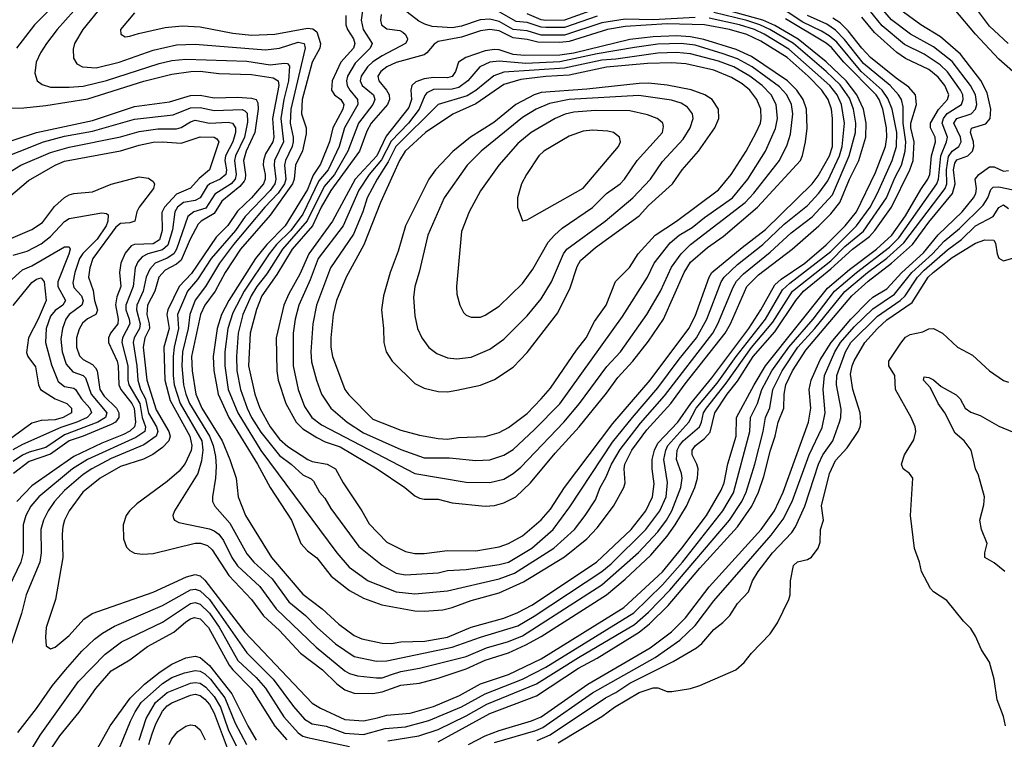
# Model space of a CAD drawing. Header units: inches. Extents: x 1305375 to 1407406, y 744550 to 841633.
# Tile 390 of 509: x 1373718 to 1377933, y 812992 to 816072. Entities that reach past the tile are written whole.
import ezdxf

# ---------------------------------------------------------------- set-up
doc = ezdxf.new("R2010")
doc.units = ezdxf.units.IN
doc.header["$MEASUREMENT"] = 0
doc.layers.add('B3871', color=7, linetype='Continuous')

msp = doc.modelspace()

# ---------------------------------------------------------------- linework, layer by layer
at = {"layer": 'B3871', "color": 5}
for points, elevation in [([(1374070, 816129.9), (1373989, 816030), (1373953.4, 815970), (1373946.5, 815946.5), (1373948, 815908), (1373963.1, 815883.1), (1373986.4, 815870), (1374046, 815866), (1374143.9, 815890), (1374290, 815942.4), (1374390, 815964.2), (1374470, 815968), (1374770, 815943.3), (1374830, 815950.7), (1374910, 815976), (1374935.3, 815970), (1374940.8, 815950), (1374879.2, 815690), (1374876.2, 815630), (1374889.4, 815570), (1374889, 815550), (1374884.4, 815530), (1374855.5, 815470), (1374851.2, 815450), (1374856.9, 815390), (1374851.9, 815370), (1374824.2, 815330), (1374767.1, 815270), (1374633.2, 815110), (1374572.9, 815030), (1374514.2, 814930), (1374468.8, 814871.2), (1374445.8, 814810), (1374438.8, 814750), (1374415.6, 814650), (1374412.8, 814590), (1374419.5, 814510), (1374429.2, 814470), (1374445.7, 814430), (1374530.5, 814290), (1374546.7, 814250), (1374556.7, 814203.3), (1374559.5, 814160.5), (1374556.9, 814110), (1374542.8, 814030), (1374543.9, 814010), (1374554, 813990), (1374617.7, 813917.7), (1374690, 813785.5), (1374720.9, 813750), (1374798.6, 813678.6), (1374870, 813580.8), (1374941.4, 813521.4), (1374991.2, 813470), (1375070, 813401), (1375150, 813346.7), (1375245.9, 813325.9), (1375290, 813328), (1375570, 813385.8), (1375690.2, 813429.8), (1375850, 813477.9), (1375920.8, 813519.2), (1376210, 813710.6), (1376250, 813743.5), (1376397.7, 813890), (1376457.8, 813970), (1376484.7, 814030), (1376491.1, 814091.1), (1376475.6, 814190), (1376483.5, 814230), (1376492.7, 814250), (1376582.2, 814350), (1376614.3, 814410), (1376703.5, 814516.4), (1376784.7, 814630), (1376911, 814790), (1376983.9, 814916.1), (1377014.9, 814945.1), (1377190, 815079.8), (1377300.3, 815190), (1377358, 815270), (1377390.2, 815330), (1377452.1, 815470), (1377470.7, 815529.3), (1377472.9, 815590), (1377453.1, 815690), (1377434.9, 815734.9), (1377410, 815770), (1377319.5, 815850), (1377215.4, 815975.4), (1377183.1, 816003.1), (1377150, 816023.9), (1377070, 816061.7), (1376930, 816153.8)], 1460), ([(1375294.1, 812985.9), (1375426.9, 813006.9), (1375510, 813033.6), (1375630, 813092.3), (1375718.1, 813141.9), (1375930, 813229.3), (1376110, 813342.4), (1376350, 813483.9), (1376410, 813535.9), (1376500.6, 813630), (1376756.3, 813930), (1376809.4, 814010), (1376827.3, 814050), (1376865.5, 814170), (1376900.4, 814310), (1376910.7, 814369.3), (1376929.7, 814410.3), (1376942.1, 814490), (1376982, 814570), (1377048.6, 814670), (1377121.6, 814750), (1377250.7, 814909.3), (1377347.4, 814990), (1377430, 815051), (1377503.3, 815116.7), (1377680.3, 815350), (1377686.3, 815370), (1377684.8, 815430), (1377693.7, 815486.3), (1377710, 815509), (1377737.8, 815530), (1377747.7, 815550), (1377745, 815570), (1377717.4, 815630), (1377729.2, 815650), (1377790.4, 815669.6), (1377810, 815689.5), (1377815.3, 815710), (1377809.7, 815750), (1377787.9, 815790), (1377710, 815892.8), (1377630, 815956), (1377530.6, 816010.6), (1377450, 816072.2), (1377376.6, 816156.6)], 1340), ([(1373870, 816138.9), (1373781.5, 816050), (1373704.2, 815950)], 1420), ([(1373710, 813021.6), (1373790, 813124.6), (1373858.1, 813221.9), (1373914, 813290), (1373984.3, 813370), (1374038.6, 813421.4), (1374073, 813447), (1374124.3, 813475.7), (1374330, 813565.4), (1374450, 813631.3), (1374470, 813635), (1374490, 813627.8), (1374530.8, 813590.8), (1374690, 813362.4), (1374802.9, 813250), (1374890, 813133), (1374937.9, 813077.9), (1374970, 813058.8), (1375030, 813048.1), (1375110, 813018.5), (1375190, 813013), (1375281.9, 813038.1), (1375370, 813045.5), (1375470, 813072.3), (1375610, 813131.1), (1375710, 813186.1), (1375870.3, 813249.7), (1375970, 813301.1), (1376346.4, 813533.6), (1376470, 813653.1), (1376555.3, 813750), (1376728.5, 813970), (1376772.9, 814047.1), (1376843.6, 814310), (1376845.9, 814370), (1376875.7, 814430), (1376894.8, 814490), (1376938.3, 814570), (1377010.5, 814670), (1377114.2, 814790), (1377205.7, 814910), (1377300.5, 814990), (1377441.5, 815098.5), (1377481.6, 815138.4), (1377644.6, 815370), (1377650.7, 815390), (1377661.3, 815490), (1377685.5, 815550), (1377689.1, 815570), (1377666.6, 815630), (1377672.1, 815650), (1377688.8, 815671.2), (1377749.2, 815710), (1377757.1, 815730), (1377754.6, 815750), (1377745.2, 815770), (1377690, 815848.5), (1377658.6, 815878.6), (1377590, 815925), (1377506, 815966), (1377410, 816046.4), (1377354, 816114)], 1360), ([(1373950, 816109.9), (1373877.9, 816030), (1373832.5, 815970), (1373807.3, 815930), (1373788.9, 815890), (1373782.9, 815842.9), (1373793.4, 815810), (1373814.3, 815794.3), (1373850, 815783.9), (1373930, 815782.9), (1373990, 815787.6), (1374090, 815811.5), (1374315.1, 815884.9), (1374370, 815897.4), (1374430, 815903.9), (1374690, 815894.5), (1374790, 815878.5), (1374850, 815886.9), (1374865.2, 815885.2), (1374873, 815873), (1374868.6, 815810), (1374849.3, 815730), (1374836.4, 815650), (1374846.8, 815550), (1374808.9, 815470), (1374806.9, 815450), (1374815.1, 815390), (1374810, 815370), (1374790, 815341.9), (1374683, 815230), (1374641.4, 815170), (1374537.7, 815050), (1374479.5, 814960.5), (1374437.1, 814910), (1374393.6, 814810), (1374397.5, 814750), (1374379.4, 814670), (1374375.2, 814630), (1374374.8, 814550), (1374379.3, 814510), (1374405.1, 814430), (1374497.7, 814270), (1374502.8, 814230), (1374496, 814184), (1374480.7, 814130), (1374380.7, 813970), (1374373.8, 813950), (1374377.1, 813937.1), (1374380.3, 813930), (1374399.8, 813919.8), (1374530, 813892.9), (1374550, 813885.1), (1374570, 813870.1), (1374590, 813842.8), (1374626.3, 813770), (1374650, 813734), (1374745.6, 813645.5), (1374816.2, 813550), (1374986.7, 813386.7), (1375110, 813285.2), (1375130, 813273.6), (1375163.8, 813263.8), (1375245.2, 813254.8), (1375270, 813255.9), (1375310, 813269.5), (1375350, 813282.8), (1375430, 813297.3), (1375630, 813346.9), (1375716.8, 813383.2), (1375810, 813410.1), (1375870, 813435.1), (1376210, 813653.7), (1376367.6, 813792.4), (1376450, 813880.6), (1376487.2, 813930), (1376510.2, 813970), (1376548.5, 814070), (1376553.3, 814110), (1376551, 814130), (1376529.9, 814190), (1376532.9, 814230), (1376542.4, 814250), (1376558.5, 814270), (1376627.7, 814330), (1376637.2, 814350), (1376645.2, 814390), (1376657.6, 814410), (1376742.8, 814517.2), (1376850, 814669.6), (1376942, 814778), (1377026.3, 814910), (1377190, 815040.7), (1377250, 815100.8), (1377330, 815167.6), (1377429, 815310), (1377464.1, 815395.9), (1377492, 815450), (1377508.4, 815510), (1377511.4, 815550), (1377499.8, 815630), (1377499.7, 815699.7), (1377492, 815730), (1377480.3, 815750), (1377444.1, 815790), (1377330, 815884.6), (1377248.2, 815988.2), (1377210, 816026.9), (1377172.5, 816052.5), (1377090, 816090)], 1440), ([(1375114.8, 816090), (1375114.5, 816050), (1375121, 816030), (1375147, 815990), (1375153.3, 815970), (1375146.7, 815950), (1375093.4, 815890), (1375056.3, 815810), (1375052.8, 815770), (1375065.8, 815750), (1375092.7, 815730), (1375105.2, 815710), (1375102, 815690), (1375058.3, 815610), (1375044.7, 815550), (1375006, 815454), (1374973.8, 815406.2), (1374950, 815345), (1374853.9, 815190), (1374776.1, 815110), (1374727.7, 815050), (1374613, 814870), (1374582.4, 814810), (1374563.2, 814750), (1374546.5, 814630), (1374549.8, 814570.2), (1374567.4, 814470), (1374613.7, 814370), (1374736.7, 814170), (1374789.8, 814069.8), (1374882.2, 813930), (1374922, 813830), (1374950, 813798.9), (1374990, 813768.9), (1375052.1, 813690), (1375130, 813629.4), (1375190, 813596.8), (1375268, 813568), (1375410, 813541.9), (1375450, 813540.5), (1375530, 813547), (1375570, 813556.2), (1375650, 813586.4), (1375770, 813619.3), (1375874.2, 813665.8), (1376050, 813772.7), (1376145.5, 813850), (1376190, 813897.6), (1376259.9, 813990), (1376304.5, 814070), (1376310.3, 814090), (1376305.4, 814150), (1376308.7, 814170), (1376338.7, 814230), (1376402.8, 814317.2), (1376505.1, 814430), (1376566.1, 814513.9), (1376738.1, 814730), (1376760.7, 814770), (1376831.2, 814930), (1376880.3, 814979.7), (1377024.6, 815090), (1377138.7, 815190), (1377190, 815242), (1377228.2, 815290), (1377270, 815389.6), (1377309.9, 815470), (1377339.8, 815570), (1377341.2, 815630), (1377329.5, 815690), (1377302, 815750), (1377255.5, 815810), (1377170, 815891.3), (1377050, 815988.7), (1376950, 816047), (1376898.7, 816070), (1376750, 816111.4)], 1520), ([(1375185.4, 816110), (1375179.5, 816070), (1375188.9, 816030), (1375226.9, 815970), (1375218.8, 815950), (1375154, 815886), (1375121.7, 815830), (1375117.3, 815810), (1375119.7, 815790), (1375130.7, 815770), (1375164.1, 815730), (1375165.8, 815710), (1375108.8, 815610), (1375085.6, 815530), (1375038.3, 815430), (1374998.1, 815381.9), (1374930, 815240.6), (1374878.4, 815170), (1374817.7, 815110), (1374786.1, 815070), (1374678.8, 814910), (1374630, 814817.5), (1374608.6, 814750), (1374596.3, 814650), (1374595.6, 814590), (1374610.6, 814490), (1374651.3, 814390), (1374750, 814228.9), (1375076.4, 813790), (1375128.4, 813728.4), (1375210.4, 813670.4), (1375330, 813623.1), (1375410, 813615.2), (1375550, 813627.7), (1375770, 813678.9), (1375836.8, 813703.2), (1376004, 813810), (1376092.6, 813890), (1376139, 813950), (1376182.7, 814017.3), (1376202.4, 814070), (1376227.6, 814112.4), (1376251.3, 814170), (1376288.1, 814231.9), (1376375.4, 814344.6), (1376477.7, 814462.3), (1376684.9, 814730), (1376707.1, 814770), (1376771.9, 814928.1), (1376786.7, 814953.3), (1376815.8, 814984.2), (1376930, 815076.9), (1377020.5, 815159.5), (1377110, 815228.8), (1377196.9, 815323.1), (1377268.9, 815490), (1377295.1, 815590), (1377297.4, 815630), (1377286.8, 815690), (1377270, 815736.5), (1377230, 815792.8), (1377170, 815850.8), (1377030, 815969.8), (1376929.4, 816030), (1376886.4, 816050), (1376830, 816068.5), (1376690, 816103.4)], 1540), ([(1376610, 816081.7), (1376430, 816071.6), (1376310, 816074.9), (1376210, 816059.5), (1376050, 816006.1), (1375950, 816005.9), (1375890, 816024.3), (1375830, 816030.5), (1375770, 816065), (1375730, 816074), (1375688.9, 816071.1), (1375610, 816045.1), (1375570, 816037), (1375483.7, 816043.7), (1375452.6, 816052.6), (1375426.6, 816066.6), (1375358.8, 816118.8)], 1560), ([(1375510, 812980.9), (1375730, 813102.9), (1375930, 813178.6), (1376110, 813296.7), (1376190, 813339.9), (1376370, 813450.3), (1376413.9, 813486.1), (1376494.6, 813565.4), (1376630, 813725), (1376790, 813901.5), (1376851.6, 813990), (1376880.6, 814050), (1376903.2, 814116.8), (1376931.9, 814230), (1376952, 814290), (1376964.6, 814350), (1376989.1, 814410), (1376989.9, 814470), (1376997.8, 814510), (1377026.4, 814570), (1377082.8, 814657.2), (1377280.4, 814890), (1377350, 814953.4), (1377450, 815029.5), (1377540, 815110), (1377610, 815205.9), (1377711.1, 815328.9), (1377722.8, 815370), (1377714.6, 815430), (1377721.3, 815458.7), (1377730, 815471.8), (1377777.3, 815490), (1377797.1, 815510), (1377802.4, 815530), (1377801.1, 815550), (1377788.7, 815590), (1377791.7, 815608.3), (1377853.2, 815626.8), (1377871.9, 815650), (1377875.2, 815690), (1377859.8, 815759.8), (1377832, 815812), (1377745, 815925), (1377659.5, 815999.5), (1377575.4, 816050), (1377470, 816127.5)], 1320), ([(1376190, 816087.5), (1376050, 816038.4), (1375970, 816038.4), (1375950, 816040.3), (1375890, 816060.2), (1375844, 816064), (1375770, 816106.2)], 1540), ([(1376161.2, 816110), (1376050, 816069.7), (1375970, 816068.3), (1375950, 816071.1), (1375890, 816097.1)], 1520), ([(1377969.9, 815850), (1377910, 815903.2), (1377809.9, 816010), (1377718.3, 816118.3)], 1280), ([(1377949.9, 815970), (1377870, 816045.2), (1377804.8, 816130)], 1260), ([(1373610, 815530.3), (1373790, 815589.8), (1374030, 815641.4), (1374210, 815700.6), (1374359.2, 815720.8), (1374450, 815748), (1374490, 815749), (1374550, 815737.9), (1374650, 815740.3), (1374710, 815736.8), (1374730, 815731.4), (1374736.9, 815716.9), (1374738.7, 815690), (1374724.6, 815590), (1374688.1, 815510), (1374676.3, 815470), (1374684.3, 815410), (1374683.8, 815390), (1374679, 815381), (1374661, 815359), (1374583.8, 815296.2), (1374550, 815243), (1374494.7, 815210), (1374482.5, 815197.5), (1374447.5, 815132.5), (1374410, 815042.4), (1374390, 815025.5), (1374340.3, 814999.7), (1374314.5, 814970), (1374297, 814910), (1374265.4, 814850), (1374262.2, 814810), (1374273.1, 814770), (1374273.3, 814750), (1374254, 814710), (1374246.7, 814670), (1374263.1, 814530), (1374303, 814403), (1374356.7, 814310), (1374361.7, 814290), (1374357.3, 814270), (1374330, 814240.9), (1374288.7, 814211.3), (1374248.1, 814191.9), (1374150, 814159.9), (1374062.4, 814110), (1373987.8, 814050), (1373930, 813970.6), (1373910.6, 813930), (1373903.4, 813903.4), (1373900.4, 813870), (1373903.4, 813770), (1373870.8, 813590), (1373832.2, 813470), (1373828.3, 813430), (1373831.8, 813391.8), (1373850, 813378.7), (1373870, 813386), (1373930, 813436.8), (1373993.4, 813506.6), (1374029.1, 813530.9), (1374290, 813621.6), (1374432.6, 813687.4), (1374470, 813698.2), (1374490, 813692), (1374510, 813673.7), (1374681.3, 813450), (1374970, 813146.8), (1375005.3, 813125.3), (1375110, 813076.9), (1375190, 813071.6), (1375250, 813084.5), (1375290, 813094.9), (1375390, 813104.3), (1375490, 813132.9), (1375600.6, 813179.4), (1375690.3, 813229.7), (1375810, 813270), (1375950, 813336.5), (1376304.1, 813555.9), (1376470, 813709.5), (1376552.9, 813810), (1376657.6, 813950), (1376721.1, 814058.9), (1376733.5, 814090), (1376749.4, 814170.6), (1376784.3, 814290), (1376786.9, 814370), (1376861.7, 814510), (1376910, 814590.1), (1377176.6, 814923.4), (1377270, 815002.8), (1377385.2, 815090), (1377451, 815150), (1377510, 815232.9), (1377575, 815345), (1377606.1, 815390), (1377613.5, 815410), (1377621, 815490), (1377638.6, 815550), (1377637.4, 815570), (1377617.3, 815610), (1377616.6, 815630), (1377651.4, 815688.6), (1377689.6, 815730), (1377694.9, 815750), (1377678.7, 815790), (1377650, 815826.5), (1377610, 815859.4), (1377510, 815906.9), (1377472.2, 815932.2), (1377377.8, 816017.8), (1377322.7, 816082.7)], 1380), ([(1373674.3, 815694.3), (1373735.4, 815695.4), (1373830, 815704.9), (1374010, 815733.8), (1374250, 815809.8), (1374370, 815839.6), (1374450.1, 815850.1), (1374490, 815851.4), (1374570, 815841.5), (1374710, 815837.5), (1374803.1, 815823.1), (1374824.2, 815810), (1374826.9, 815790), (1374799.9, 815650), (1374806.3, 815570), (1374801.7, 815550), (1374770, 815498.8), (1374761.7, 815470), (1374761, 815450), (1374768.7, 815410), (1374768.4, 815390), (1374761.3, 815370), (1374710, 815310.2), (1374650, 815252.1), (1374609.3, 815190.7), (1374559, 815141), (1374454.2, 814985.8), (1374401.3, 814930), (1374351.6, 814830), (1374347.8, 814810), (1374358.1, 814750), (1374335.8, 814670), (1374339.2, 814530), (1374362.4, 814442.4), (1374446.5, 814290), (1374455.7, 814250), (1374451.5, 814228.5), (1374427.2, 814172.8), (1374400.5, 814139.5), (1374350, 814096.1), (1374219.3, 814000.7), (1374187.7, 813970), (1374174, 813950), (1374160.9, 813910), (1374163, 813850), (1374175.1, 813815.1), (1374190, 813799.7), (1374210, 813789.5), (1374244.4, 813784.4), (1374290, 813787.7), (1374470, 813831), (1374492.1, 813832.1), (1374522.2, 813822.2), (1374542.6, 813802.6), (1374613.5, 813693.5), (1374710, 813591), (1374761.3, 813521.3), (1374830, 813458.2), (1374920.5, 813360.5), (1375014.9, 813290), (1375075.7, 813230), (1375110, 813203.3), (1375150, 813189), (1375230, 813188.2), (1375270, 813195.5), (1375350, 813224.1), (1375430, 813232.6), (1375510, 813253.1), (1375630, 813293.1), (1375710, 813330.5), (1375810, 813362), (1375884, 813396), (1375950, 813432.1), (1376229.3, 813610.7), (1376310, 813678.1), (1376419.4, 813780.6), (1376490, 813861.9), (1376524.2, 813910), (1376571.7, 813990), (1376607.9, 814070), (1376619.9, 814110), (1376622, 814150), (1376617, 814170), (1376596.7, 814210), (1376597, 814230), (1376610.9, 814250), (1376650, 814279.3), (1376673.2, 814306.8), (1376694.1, 814390), (1376747.1, 814470), (1376790, 814524.8), (1376857.1, 814630), (1376950, 814736.5), (1377040, 814870), (1377072.6, 814910), (1377190, 815005.4), (1377282.5, 815090), (1377355.3, 815144.7), (1377378.6, 815170), (1377450, 815270.1), (1377528.3, 815430), (1377542.1, 815470), (1377546.9, 815550), (1377532.3, 815610), (1377532.4, 815630), (1377556.5, 815710), (1377553.3, 815750), (1377523.7, 815783.7), (1377470, 815821.4), (1377360.7, 815910), (1377323.1, 815950), (1377264.9, 816024.9), (1377230, 816058.4), (1377198.9, 816078.9)], 1420), ([(1374210, 816101.7), (1374150.4, 816030), (1374150.6, 816010), (1374170, 815999.5), (1374190, 816001.3), (1374226.4, 816013.6), (1374340.7, 816039.3), (1374414.2, 816045.8), (1374490, 816042.3), (1374630, 816014.1), (1374710, 816006.4), (1374810, 816010.7), (1374950, 816035.9), (1374972.6, 816032.6), (1374990, 816019.8), (1375006, 815970), (1375003.4, 815950), (1374969.6, 815890), (1374927.8, 815730), (1374923.9, 815670), (1374944.7, 815610), (1374944, 815584), (1374928.4, 815511.6), (1374898.4, 815450), (1374892.8, 815390), (1374886.4, 815370), (1374790, 815235.2), (1374663.8, 815090), (1374597.9, 814990), (1374554.5, 814910), (1374510.6, 814850), (1374492.8, 814810), (1374454.3, 814630), (1374456, 814570), (1374471.6, 814470), (1374497.9, 814410), (1374584.8, 814270), (1374617.7, 814190), (1374645.1, 814110), (1374652.8, 814030), (1374684.4, 813950), (1374795.4, 813770), (1374930, 813613.7), (1375013.4, 813550), (1375084.9, 813484.9), (1375150, 813436.8), (1375182.3, 813422.3), (1375270, 813403), (1375310, 813402), (1375350, 813409), (1375452.7, 813412.7), (1375550, 813430), (1375650, 813472.3), (1375790, 813510.9), (1375850, 813534.6), (1375910, 813566.7), (1376186.8, 813750), (1376334.9, 813890), (1376398.6, 813970), (1376426.7, 814030), (1376433.7, 814086.3), (1376425.1, 814150), (1376426, 814190), (1376434.9, 814230), (1376450, 814259.7), (1376535, 814350), (1376590.7, 814430), (1376680.8, 814539.2), (1376839, 814750), (1376890.9, 814830), (1376950, 814937.4), (1376977.7, 814962.3), (1377078.7, 815030), (1377170, 815108.3), (1377251.6, 815190), (1377299.7, 815250), (1377381.9, 815418.1), (1377424.7, 815530), (1377430, 815570), (1377429.1, 815610), (1377413.4, 815690), (1377397.8, 815730), (1377383.6, 815750), (1377246, 815890), (1377192.9, 815952.9), (1377170, 815972.5), (1376995.9, 816075.9)], 1480), ([(1375265.4, 816094.6), (1375262.6, 816070), (1375267.5, 816050), (1375290, 816033.8), (1375345.6, 816025.6), (1375358.9, 816018.9), (1375370, 816008.7), (1375378.6, 815990), (1375376.4, 815983.6), (1375370.1, 815969.9), (1375270, 815918.1), (1375230, 815891.6), (1375207.1, 815870), (1375179.9, 815830), (1375176.1, 815810), (1375183.8, 815790), (1375232, 815750), (1375238.6, 815730), (1375229.7, 815710), (1375168.5, 815630), (1375123.3, 815510), (1375065.8, 815410), (1375021.4, 815358.6), (1374949.3, 815210.7), (1374842.8, 815090), (1374775.6, 814984.4), (1374733.1, 814930), (1374708.8, 814890), (1374673.8, 814810), (1374653.3, 814730), (1374645.7, 814630), (1374647.3, 814570), (1374663.2, 814490), (1374692.1, 814410), (1374710.6, 814370), (1374750, 814307.3), (1374830, 814206.2), (1374879.8, 814170), (1374930, 814124.4), (1374966.5, 814106.5), (1374976.4, 814096.4), (1375001.5, 814050), (1375024.1, 814024.1), (1375050, 813980.6), (1375170, 813817.9), (1375270, 813738.1), (1375330, 813703.4), (1375370, 813696.5), (1375510, 813705.3), (1375550, 813715), (1375630, 813718.8), (1375770, 813739.7), (1375810, 813749.8), (1375910.9, 813810), (1376001.2, 813890), (1376073.5, 813986.5), (1376256.1, 814263.9), (1376340.7, 814370), (1376450, 814495.9), (1376541, 814619), (1376615.7, 814710), (1376659.2, 814790), (1376721.3, 814950), (1376733.7, 814970), (1376790, 815024.7), (1376899.8, 815110), (1376990, 815196.9), (1377090, 815277.4), (1377139, 815330), (1377177.5, 815382.5), (1377227.1, 815490), (1377238.5, 815530), (1377248.7, 815630), (1377235.7, 815710), (1377216.9, 815750), (1377185.9, 815790), (1377010, 815946.4), (1376905.4, 816010), (1376863.5, 816030), (1376799, 816050), (1376670, 816078.3)], 1560), ([(1373610, 815466.4), (1373820.3, 815550), (1373910, 815573.1), (1374030, 815595.7), (1374210, 815646.1), (1374374.8, 815665.2), (1374450, 815695.3), (1374490, 815697), (1374550, 815683.6), (1374670, 815688.3), (1374682.6, 815682.6), (1374691.7, 815671.7), (1374693.2, 815633.2), (1374679.8, 815570), (1374641.6, 815490), (1374637.8, 815470), (1374644.9, 815410), (1374640.5, 815390), (1374623.4, 815370), (1374554.2, 815325.8), (1374514.4, 815265.6), (1374464.1, 815250), (1374438.5, 815230), (1374390, 815090), (1374377.7, 815070), (1374350, 815051.8), (1374297.4, 815030), (1374274.9, 815005.1), (1374259.8, 814970), (1374246.3, 814910), (1374219.2, 814850), (1374218, 814830), (1374234.1, 814770), (1374230.5, 814750), (1374208.1, 814710), (1374204.2, 814690), (1374219.8, 814590), (1374223.4, 814530), (1374235.4, 814490), (1374256.6, 814450), (1374270, 814387.4), (1374303.5, 814330), (1374308.8, 814310), (1374302.2, 814290), (1374250, 814252.7), (1374110, 814194), (1374026.3, 814150), (1373990, 814125.5), (1373910, 814057), (1373866.7, 814010), (1373839.6, 813970), (1373820.3, 813930), (1373809.2, 813890), (1373809.7, 813789.7), (1373804.8, 813750), (1373745.7, 813610), (1373726.1, 813530), (1373659.1, 813330)], 1360), ([(1373591.4, 815370), (1373723.4, 815450), (1373850, 815503.7), (1373930, 815526.9), (1374150, 815571), (1374230, 815593.9), (1374310, 815604.7), (1374390, 815604.9), (1374410, 815610.4), (1374450, 815635.1), (1374470, 815641.8), (1374530, 815629.2), (1374610, 815633), (1374629.4, 815629.4), (1374641.3, 815610), (1374642.1, 815590), (1374630.1, 815550.1), (1374599.3, 815490), (1374596.9, 815470), (1374603.9, 815430), (1374599.9, 815410), (1374576.9, 815390), (1374532.7, 815370), (1374520.3, 815359.7), (1374490, 815309.3), (1374470, 815298.8), (1374419.8, 815290), (1374393.1, 815270), (1374382, 815250), (1374372.6, 815172.6), (1374352.4, 815107.6), (1374330, 815087), (1374266.3, 815070), (1374242.1, 815057.9), (1374223.5, 815036.5), (1374212.1, 815010), (1374204.4, 814930), (1374173.1, 814850), (1374173.2, 814830), (1374187.3, 814790), (1374189.2, 814770), (1374157.9, 814710), (1374156.1, 814690), (1374181.5, 814590), (1374181.4, 814530), (1374185.5, 814510), (1374231.9, 814430), (1374242.8, 814370), (1374257.4, 814330), (1374253.4, 814310), (1374215.8, 814284.2), (1374007.9, 814190), (1373944, 814150), (1373800.3, 814030), (1373766.5, 813990), (1373744.8, 813950), (1373733, 813910), (1373732.7, 813790), (1373723.7, 813750), (1373656.2, 813610)], 1340), ([(1373670, 815311.2), (1373756.4, 815383.6), (1373870, 815450.1), (1373910, 815466.8), (1374150, 815510.4), (1374230, 815535.4), (1374290, 815547.4), (1374330, 815549.8), (1374410, 815544.5), (1374490, 815570.9), (1374550, 815569.4), (1374562.4, 815562.4), (1374570.1, 815550), (1374530.1, 815430), (1374487, 815393), (1374450, 815350.6), (1374390, 815325.6), (1374337.7, 815270), (1374326.9, 815246.9), (1374328.2, 815170), (1374317.2, 815130), (1374290, 815112.6), (1374210.3, 815109.7), (1374196, 815104), (1374170, 815073.5), (1374151.7, 815030), (1374145.9, 814990), (1374151.2, 814930), (1374133.9, 814886.1), (1374128, 814852), (1374140.2, 814790), (1374137.9, 814770), (1374106.9, 814730), (1374098.2, 814710), (1374097.8, 814690), (1374135.4, 814610), (1374140.3, 814590), (1374142.4, 814510), (1374150.9, 814490), (1374198.6, 814430), (1374207.5, 814410), (1374214, 814350), (1374209.1, 814330), (1374189.1, 814310.9), (1374163.2, 814296.8), (1374070, 814259.9), (1373950, 814202.3), (1373770, 814077.3), (1373706, 814010)], 1320), ([(1375639.9, 812970), (1375710, 813006.4), (1375770, 813029.6), (1375909.4, 813070.6), (1375950, 813088.3), (1376150, 813227.9), (1376416.7, 813383.3), (1376507.7, 813452.3), (1376567.9, 813512.1), (1376670, 813645.3), (1376892.4, 813890), (1376948.6, 813970), (1376985.5, 814050), (1377094.8, 814350), (1377104.5, 814410), (1377097.2, 814490), (1377105.9, 814530), (1377144, 814616), (1377191.9, 814690), (1377275.9, 814790), (1377351.8, 814868.2), (1377370, 814884.5), (1377430, 814920.5), (1377493.8, 814990), (1377586.3, 815073.7), (1377650, 815151.9), (1377752.1, 815250), (1377800.9, 815310), (1377811.1, 815328.9), (1377813.2, 815350), (1377808.1, 815390), (1377823.4, 815410), (1377870, 815443.2), (1377890, 815443), (1377930, 815424.1), (1377950, 815426.1)], 1280), ([(1373650, 815122.2), (1373770, 815174.1), (1373815.2, 815204.8), (1373867, 815273), (1373910, 815310.6), (1373930, 815322.3), (1373950, 815328.2), (1374030, 815335.3), (1374110, 815368.1), (1374230, 815399.8), (1374270, 815394.4), (1374290, 815380.3), (1374294.8, 815370), (1374290.6, 815350), (1374229.5, 815270.5), (1374219.6, 815250), (1374210.7, 815209.3), (1374190, 815202.3), (1374150, 815200.4), (1374130, 815184.3), (1374031, 815050), (1374017.8, 815010), (1374012.9, 814970), (1374033.1, 814913.1), (1374038, 814870), (1374051.4, 814828.6), (1374044.5, 814810), (1374007.8, 814792.2), (1373987.1, 814772.9), (1373972.8, 814747.2), (1373961.8, 814710), (1373961.7, 814670), (1373974.1, 814634.1), (1373990, 814617.9), (1374030, 814595.8), (1374042.8, 814582.8), (1374050, 814570), (1374061.5, 814490), (1374080.5, 814460.5), (1374133, 814410), (1374142, 814390), (1374142.4, 814370), (1374127.7, 814350), (1374110, 814340.2), (1373990, 814289.5), (1373930, 814269.6), (1373850, 814212.5), (1373758.5, 814181.5), (1373692.2, 814130)], 1280), ([(1375750, 812978.6), (1375927.7, 813030), (1375957, 813043), (1376170, 813191), (1376437.7, 813342.3), (1376543.7, 813416.3), (1376610, 813478.6), (1376690, 813584.6), (1376934.8, 813865.2), (1376985.6, 813934.4), (1377024.2, 814010), (1377096.9, 814210), (1377152.7, 814327.3), (1377166.4, 814390), (1377156.9, 814490), (1377163.5, 814550), (1377206.9, 814650), (1377231.8, 814690), (1377290, 814757.3), (1377370, 814834.3), (1377462.4, 814897.6), (1377536.7, 814990), (1377625, 815070), (1377675.2, 815124.8), (1377740.9, 815179.1), (1377842.2, 815277.8), (1377862.6, 815310), (1377874.5, 815345.5), (1377884.6, 815355.4), (1377910, 815357), (1377970, 815343.4)], 1260), ([(1375932.9, 812987.1), (1375988.7, 813011.4), (1376225.4, 813170), (1376270, 813192.6), (1376330, 813231.8), (1376515.4, 813324.6), (1376615.7, 813384.3), (1376638.1, 813401.9), (1376690, 813461.6), (1376728.5, 813491.5), (1376758.3, 813521.7), (1376790, 813573.4), (1376837.1, 813622.9), (1376855.3, 813670), (1376878.8, 813710), (1376940.9, 813790), (1377022.7, 813877.3), (1377038.3, 813901.7), (1377078.6, 813990), (1377137.8, 814170), (1377156.1, 814210), (1377198.3, 814270), (1377228, 814350), (1377233.5, 814370), (1377234.6, 814405.4), (1377215.1, 814510), (1377216.1, 814550), (1377252.5, 814650), (1377275.5, 814690), (1377390, 814803.5), (1377486.9, 814870), (1377509.1, 814890), (1377561.1, 814970), (1377590, 814999.7), (1377690, 815087.2), (1377750, 815131.4), (1377810, 815189.4), (1377884.7, 815230), (1377910, 815268.7), (1377930, 815279.2), (1377950, 815264.8)], 1240), ([(1373690, 815064), (1373750, 815081.9), (1373810, 815113.3), (1373850, 815144), (1373910, 815208.4), (1373930, 815220.9), (1374070, 815246), (1374090, 815242.4), (1374096.9, 815236.9), (1374096, 815210), (1374087.7, 815190), (1374050, 815132.2), (1373988.1, 815071.8), (1373973.8, 815050), (1373954.2, 814990), (1373946.2, 814946.2), (1373950, 814925.9), (1373982.9, 814890), (1373990.5, 814869.5), (1373984.4, 814850), (1373930.1, 814810), (1373916, 814790), (1373901.9, 814750), (1373894.5, 814705.5), (1373899.8, 814650), (1373917.3, 814597.3), (1373945.6, 814565.5), (1373989.5, 814549.5), (1373999.4, 814539.4), (1374023.5, 814470), (1374090.9, 814390), (1374085.7, 814370), (1374052.8, 814350), (1373910, 814295.8), (1373830, 814241.2), (1373758.2, 814221.8), (1373730, 814208.6), (1373690, 814180.7)], 1260), ([(1373671.4, 814948.6), (1373730, 815002.2), (1373770, 815018.7), (1373910, 815099.5), (1373930, 815099.5), (1373933.6, 815090), (1373928.4, 815068.4), (1373881.9, 814950), (1373881.3, 814930), (1373913.8, 814870), (1373903, 814850), (1373870, 814827.7), (1373850, 814803.2), (1373831.1, 814750), (1373829.3, 814690), (1373854.7, 814594.7), (1373883.5, 814523.5), (1373910, 814502.4), (1373950, 814495.2), (1373957.6, 814490), (1373982.5, 814450), (1374017.9, 814410), (1374025.3, 814390), (1374006.4, 814370), (1373963.4, 814350), (1373893.6, 814326.4), (1373730, 814253.9), (1373688.8, 814231.2)], 1240), ([(1376023.7, 812976.3), (1376210, 813089.7), (1376264.2, 813130), (1376370, 813191.9), (1376430, 813213), (1376450, 813213.1), (1376490, 813197.1), (1376510, 813196.5), (1376590, 813210.2), (1376630, 813222.2), (1376783.6, 813290), (1376819.7, 813320.3), (1376850, 813360.3), (1376930, 813443.1), (1376961.8, 813490), (1377010.8, 813590), (1377015.8, 813610), (1377017.6, 813670), (1377030, 813735.8), (1377048, 813752), (1377090, 813761.8), (1377108.1, 813771.9), (1377135.9, 813810), (1377144.1, 813835.9), (1377146.6, 813890), (1377158.2, 813930), (1377150.9, 813990.9), (1377184.2, 814130), (1377210, 814184.8), (1377260.2, 814239.8), (1377307.4, 814310), (1377316, 814330), (1377318.9, 814350), (1377315.2, 814390), (1377283.8, 814490), (1377274.8, 814554.8), (1377280.9, 814590), (1377290, 814612.6), (1377335.5, 814690), (1377390, 814751.2), (1377430, 814787.9), (1377538, 814862), (1377607.3, 814970), (1377627.6, 814990), (1377710, 815053.8), (1377810, 815115.7), (1377850, 815130.1), (1377888.5, 815128.5), (1377895.7, 815115.7), (1377902.5, 815070), (1377910, 815051.6), (1377930, 815040.6), (1378124, 815096)], 1220), ([(1373690, 814848.5), (1373770, 814947.5), (1373790, 814961.2), (1373810, 814966.9), (1373823.4, 814950), (1373831.3, 814870), (1373797.9, 814790), (1373755.9, 814710), (1373747.6, 814647.6), (1373752.8, 814630), (1373786.1, 814586.1), (1373798.7, 814510), (1373807.5, 814490), (1373869.6, 814449.6), (1373919.4, 814430), (1373940.4, 814410), (1373939.8, 814390), (1373904.6, 814370), (1373870, 814358.9), (1373810, 814356.6), (1373770, 814345.5), (1373530, 814171.2)], 1220), ([(1377937.6, 813050), (1377929.2, 813090), (1377901.7, 813161.7), (1377889.7, 813250), (1377870, 813322.7), (1377835.1, 813375.1), (1377810, 813434), (1377790, 813466), (1377757.6, 813497.6), (1377686.1, 813586.1), (1377630, 813623.7), (1377617.2, 813637.2), (1377578, 813710), (1377569.6, 813750), (1377548.5, 813808.5), (1377531, 813950), (1377541.3, 814110), (1377527.3, 814130), (1377499.7, 814150), (1377492.9, 814170), (1377506.1, 814210), (1377545.8, 814274.2), (1377553.9, 814310), (1377550.5, 814330), (1377534.1, 814370), (1377467.3, 814490), (1377464.4, 814550), (1377438.8, 814590), (1377439.1, 814610), (1377490, 814688.3), (1377510, 814712.9), (1377530, 814725.3), (1377584.1, 814735.9), (1377610, 814749), (1377630.2, 814750.2), (1377668, 814730), (1377732, 814670), (1377796.8, 814636.8), (1377868.8, 814570), (1377930, 814528.1), (1377950, 814520.2)], 1180), ([(1377935.1, 813710), (1377890, 813748), (1377849.6, 813770), (1377849.7, 813790), (1377859.8, 813830), (1377834.8, 813890), (1377827.3, 813930), (1377844.7, 813995.3), (1377847.6, 814030), (1377822.9, 814122.9), (1377809.7, 814150), (1377790.7, 814230), (1377761.5, 814270), (1377722.3, 814302.3), (1377678.4, 814390), (1377649.2, 814429.2), (1377617, 814497), (1377586.6, 814530), (1377590, 814543), (1377610, 814541.3), (1377630, 814530.1), (1377662.9, 814502.9), (1377726.4, 814466.4), (1377743.7, 814450), (1377765.5, 814410), (1377790, 814392.3), (1377830, 814377.6), (1377910, 814332.3), (1377967.5, 814307.5)], 1160), ([(1373730, 812885.9), (1373805.8, 813010), (1373970, 813238.9), (1374083.9, 813356.1), (1374154, 813410), (1374330, 813493.2), (1374450, 813573), (1374470, 813577.2), (1374490, 813570.9), (1374530, 813531.9), (1374572.4, 813472.4), (1374651.9, 813330), (1374730, 813256.2), (1374770.4, 813210.4), (1374848.4, 813088.4), (1374910, 813019.5), (1374930, 813006.1), (1374950, 813000.1), (1375130, 812961.9)], 1340), ([(1373839.3, 812930), (1373890, 813006.4), (1373972.2, 813107.8), (1374043.7, 813210), (1374110, 813285.6), (1374190, 813331.6), (1374265.5, 813390), (1374377.7, 813450), (1374430, 813494.6), (1374450, 813508), (1374467, 813513), (1374490, 813508.3), (1374526.9, 813470), (1374614.9, 813310), (1374630, 813289.2), (1374708.7, 813210), (1374810, 813048.7), (1374861.8, 812990)], 1320), ([(1373983, 812830), (1374105.2, 813050), (1374191.4, 813168.6), (1374252.3, 813227.7), (1374319.2, 813280.8), (1374370, 813313.3), (1374430, 813340.9), (1374470, 813347.6), (1374490, 813342.4), (1374530, 813308.1), (1374626.3, 813186.3), (1374694.1, 813050), (1374730, 812988.9)], 1280), ([(1374110.5, 812869.5), (1374192.6, 813070), (1374212.1, 813110), (1374238.6, 813150), (1374330, 813231.2), (1374370, 813256), (1374423.1, 813276.9), (1374470, 813286.7), (1374490, 813283.4), (1374510, 813272.6), (1374534.5, 813250), (1374596, 813170), (1374640.7, 813060.7), (1374689.4, 812969.4)], 1260), ([(1374230, 812988), (1374259.5, 813080.5), (1374299, 813150), (1374350, 813192.1), (1374450, 813231.8), (1374470, 813235.2), (1374490, 813231.8), (1374514.8, 813214.8), (1374550, 813175.5), (1374577.3, 813130), (1374610, 813033.5), (1374644.3, 812964.3)], 1240), ([(1374270.4, 812970), (1374284.7, 813015.3), (1374301.5, 813058.5), (1374330, 813112.1), (1374350, 813135.1), (1374370, 813148), (1374450, 813181.7), (1374470, 813185.3), (1374490, 813179.9), (1374510, 813164.6), (1374530, 813140.9), (1374550, 813104.4), (1374610, 812943.7)], 1220), ([(1374358.3, 812970), (1374370, 812994.2), (1374395.1, 813024.9), (1374430, 813048.5), (1374450, 813054.5), (1374470, 813051), (1374490, 813032.3), (1374511.8, 812990)], 1180)]:
    msp.add_lwpolyline(points, dxfattribs=dict(at, elevation=elevation))
for points, elevation in [([(1376490, 816054.6), (1376310, 816043.7), (1376233.6, 816030), (1376070, 815979.5), (1376030, 815974.3), (1375935.9, 815975.9), (1375890, 815988.1), (1375830, 815994.3), (1375770, 816024), (1375730, 816030.4), (1375690, 816024.1), (1375610, 815997.1), (1375510, 815978.9), (1375491.8, 815968.2), (1375461.4, 815930), (1375450, 815922.1), (1375330, 815888.9), (1375289.7, 815870.3), (1375264.2, 815850), (1375251.8, 815830), (1375254.8, 815810), (1375288.7, 815770), (1375299.2, 815750), (1375300.9, 815730), (1375292.8, 815710), (1375222.5, 815630), (1375204.4, 815595.6), (1375172.8, 815510), (1375050, 815341.9), (1375008.8, 815270), (1374971.4, 815190), (1374885.2, 815090), (1374818.7, 814981.3), (1374754.9, 814890), (1374731.2, 814831.2), (1374704.3, 814730), (1374698, 814590), (1374724.9, 814470), (1374745.5, 814410), (1374790.9, 814330), (1374830, 814276.8), (1374865.9, 814245.9), (1374951.7, 814190), (1374970, 814181), (1375034.8, 814170), (1375070.1, 814150), (1375102.2, 814090), (1375182.7, 813970), (1375214.5, 813914.5), (1375290, 813836.4), (1375370, 813795.9), (1375410, 813788.1), (1375450, 813788.1), (1375550, 813799.9), (1375670, 813798.9), (1375770, 813815.4), (1375810, 813829.7), (1375870, 813863.6), (1375950, 813931.6), (1375990, 813976.8), (1376050.3, 814070), (1376256.8, 814343.2), (1376416.7, 814530), (1376582.3, 814750), (1376610, 814802.8), (1376669.6, 814970), (1376681.3, 814990), (1376810, 815097.9), (1376910, 815174.6), (1377109.9, 815370), (1377136.1, 815403.9), (1377184.4, 815490), (1377197.1, 815530), (1377197.9, 815650), (1377192.6, 815690), (1377178.4, 815730), (1377151.5, 815770), (1377092.9, 815830), (1377003.4, 815910), (1376890, 815980.3), (1376830, 816008.3), (1376756.3, 816030), (1376650, 816050.9)], 1580), ([(1376530, 816002.6), (1376430, 815999.1), (1376330, 815987.1), (1376090, 815929.7), (1376030, 815919.9), (1375878.8, 815918.8), (1375830, 815924), (1375770, 815943), (1375750, 815944.8), (1375710, 815938.8), (1375628.2, 815910), (1375596.9, 815890), (1375583.7, 815850), (1375570, 815829), (1375550, 815823.8), (1375490, 815824.4), (1375450, 815818.8), (1375413.9, 815806.1), (1375397.2, 815790), (1375392.9, 815770), (1375395.4, 815730), (1375383.2, 815696.8), (1375286.5, 815573.5), (1375246.5, 815490), (1375154.2, 815390), (1375057.7, 815210), (1374955.6, 815070), (1374917.2, 814982.8), (1374870, 814898.7), (1374849.2, 814850), (1374816.2, 814710), (1374818.7, 814570), (1374823.9, 814530), (1374857.1, 814430), (1374901.2, 814350), (1374930, 814321.3), (1374990, 814283.8), (1375025.6, 814265.6), (1375090, 814243.5), (1375247.9, 814150), (1375367.4, 814070), (1375410, 814034.4), (1375430, 814024.4), (1375450, 814019.8), (1375510, 814020.6), (1375570, 814004.7), (1375710, 813990.1), (1375750, 813993), (1375790, 814003.9), (1375841.5, 814030), (1375904.3, 814090), (1376010, 814217.1), (1376112.7, 814330), (1376230, 814473.8), (1376278.9, 814541.1), (1376342.8, 814610), (1376410, 814696.4), (1376474.2, 814790), (1376563.1, 814990), (1376590, 815034.6), (1376662.3, 815097.7), (1376730, 815144.2), (1376876.6, 815270), (1377060.7, 815470), (1377069.4, 815490.6), (1377082.2, 815550), (1377088.6, 815608.6), (1377085.9, 815690), (1377072.4, 815730), (1377044.4, 815770), (1377005.2, 815810), (1376850, 815914.9), (1376785.3, 815945.3), (1376647, 815987), (1376590, 815998.4)], 1620), ([(1376550, 815970.8), (1376450, 815967.5), (1376350, 815953.9), (1376190, 815926.1), (1376030, 815891.9), (1375884.7, 815884.7), (1375770, 815894.8), (1375730, 815889.9), (1375688.4, 815870), (1375636.2, 815810), (1375597.9, 815782.1), (1375570, 815775), (1375490, 815773.7), (1375460.8, 815759.2), (1375452, 815748), (1375427.8, 815690), (1375381.8, 815630), (1375308, 815552), (1375266.9, 815473.1), (1375213.5, 815410), (1375170, 815342.6), (1375103.4, 815190), (1374995.1, 815050), (1374961.6, 814958.4), (1374913.7, 814850), (1374897.1, 814790), (1374888.5, 814730), (1374889.3, 814590), (1374910.5, 814490), (1374936.8, 814416.8), (1374969.1, 814370), (1375010, 814338.5), (1375410, 814130.5), (1375630, 814092.1), (1375730, 814091.1), (1375790, 814105.7), (1375830, 814129.6), (1375862.7, 814157.3), (1376046.9, 814350), (1376114.8, 814430), (1376232.1, 814587.9), (1376290, 814651.3), (1376402.9, 814810), (1376461.7, 814910), (1376507.6, 815012.4), (1376549.5, 815070.5), (1376589.9, 815110), (1376823.8, 815290), (1376860.8, 815330), (1376971.2, 815470), (1377003.5, 815536.5), (1377017.4, 815582.6), (1377027.1, 815670), (1377021.2, 815710), (1377001.5, 815750), (1376970, 815785.2), (1376853.9, 815870), (1376790, 815904.5), (1376730, 815926.2), (1376610, 815962.7)], 1640), ([(1376530, 815932), (1376450, 815928.5), (1376270, 815903.9), (1376210, 815899.7), (1376050, 815864.6), (1375790, 815847), (1375748, 815832), (1375670, 815769.9), (1375633.4, 815746.6), (1375510, 815709), (1375328.1, 815530), (1375295.6, 815464.4), (1375248.5, 815390), (1375205.8, 815310), (1375187.1, 815250), (1375146.4, 815153.6), (1375048.9, 815010), (1374988.5, 814850), (1374972.6, 814770), (1374963.8, 814650), (1374967.9, 814607.9), (1374988.9, 814528.9), (1375010, 814469.1), (1375049.8, 814409.8), (1375120.1, 814350), (1375190, 814303.8), (1375350, 814231.9), (1375450, 814196.9), (1375557.4, 814197.4), (1375670, 814185.7), (1375730, 814188.6), (1375790, 814208), (1375830, 814232.7), (1375921.9, 814318.1), (1376030, 814428.6), (1376298.4, 814801.6), (1376405.8, 814970), (1376433.8, 815030), (1376502.3, 815117.7), (1376540.4, 815150), (1376596.8, 815183.2), (1376650, 815226.3), (1376769.5, 815310), (1376835.3, 815390), (1376911, 815509), (1376953.5, 815606.5), (1376962.4, 815650), (1376955.7, 815710), (1376934.9, 815750), (1376896.2, 815790), (1376843.5, 815830), (1376774.7, 815870), (1376710, 815894.5), (1376590, 815926.3)], 1660), ([(1376510, 815887.6), (1376405.3, 815885.3), (1376230, 815868.6), (1376070, 815834.8), (1375970, 815829.7), (1375864, 815816), (1375790, 815795), (1375670, 815711.9), (1375571.6, 815668.4), (1375455.1, 815590), (1375368.1, 815510), (1375343.8, 815470), (1375262.8, 815290), (1375191.7, 815108.3), (1375116.2, 814970), (1375074.3, 814870), (1375060.1, 814810), (1375050.5, 814710), (1375050.1, 814670), (1375057.1, 814630), (1375109.4, 814489.4), (1375126.5, 814466.5), (1375230, 814362.6), (1375350, 814315), (1375430, 814294), (1375510, 814280.1), (1375550, 814277.5), (1375595.6, 814284.4), (1375710, 814287.6), (1375770, 814305.9), (1375810, 814327.4), (1375890, 814386.9), (1375950.4, 814450), (1375990, 814495.7), (1376101.6, 814658.4), (1376143.1, 814710), (1376179.3, 814780.7), (1376227.9, 814850), (1376268.5, 814951.5), (1376328.6, 815011.4), (1376365.5, 815070), (1376438, 815150), (1376529.4, 815210), (1376710, 815344.6), (1376764.1, 815410), (1376827.2, 815510), (1376871.1, 815590), (1376888.7, 815630), (1376892.6, 815650), (1376890.7, 815690), (1376873.8, 815730), (1376842.9, 815770), (1376810, 815797.8), (1376765.5, 815825.5), (1376690, 815856.5), (1376570, 815882.7)], 1680), ([(1376410, 815800.6), (1376370, 815799.7), (1376145.6, 815774.4), (1375950, 815760.3), (1375920.4, 815750), (1375841.6, 815710), (1375747.5, 815632.6), (1375647.3, 815570), (1375572.2, 815507.8), (1375498.3, 815430), (1375470, 815389.8), (1375370.1, 815190), (1375338.8, 815081.2), (1375304.6, 814990), (1375276, 814890), (1375266.4, 814830), (1375276, 814750), (1375276.3, 814690), (1375287.2, 814650), (1375311.9, 814610), (1375410, 814515.1), (1375450, 814494.6), (1375510, 814480.9), (1375550, 814480.1), (1375590, 814486.1), (1375690, 814507.5), (1375750, 814532.5), (1375830, 814584.5), (1375890, 814647.9), (1376022.2, 814817.8), (1376075, 814925), (1376104.8, 815015.2), (1376118.8, 815041.2), (1376183.2, 815096.8), (1376370, 815233.2), (1376410, 815276.9), (1376512.3, 815370), (1376553.4, 815430), (1376623.4, 815510), (1376693.1, 815610), (1376711, 815650), (1376709.9, 815690), (1376682.8, 815730), (1376651.2, 815751.2), (1376591.9, 815771.9), (1376490, 815792.5)], 1720), ([(1376367.9, 815747.9), (1376070, 815730.8), (1375986.1, 815713.9), (1375928.8, 815690), (1375870, 815654), (1375693.8, 815510), (1375633.4, 815450), (1375535.5, 815310), (1375465, 815150), (1375428.3, 814991.7), (1375409.4, 814930), (1375403.6, 814883.6), (1375410, 814804.7), (1375421.6, 814750), (1375439.1, 814710), (1375468.8, 814668.8), (1375503.7, 814643.7), (1375550, 814624.6), (1375590, 814620.1), (1375650, 814628.2), (1375730, 814662.5), (1375790, 814705.2), (1375890, 814804.6), (1375950, 814877.1), (1375994.3, 814950), (1376045.8, 815070), (1376060.9, 815090), (1376224.7, 815210), (1376342, 815310), (1376418.2, 815390), (1376470, 815465.5), (1376558.5, 815561.5), (1376588.4, 815610), (1376601, 815650), (1376597.5, 815670), (1376577.4, 815697.4), (1376550, 815714.4), (1376507.7, 815727.7)], 1740), ([(1376183.3, 815683.3), (1376090, 815676.3), (1376052.5, 815667.5), (1376010, 815649.4), (1375907, 815590), (1375850, 815542.1), (1375768.8, 815450), (1375690, 815340.4), (1375642, 815250), (1375610, 815165.2), (1375588.3, 814930), (1375590, 814898), (1375601.5, 814850), (1375618.4, 814818.4), (1375630, 814807.4), (1375650, 814798.3), (1375690, 814798.5), (1375710, 814807.1), (1375770, 814846.5), (1375870, 814943.2), (1375915.2, 815004.8), (1375980.6, 815119.4), (1376007, 815150), (1376040.3, 815179.7), (1376170, 815269), (1376230, 815329), (1376288.3, 815370), (1376306.9, 815390), (1376361.4, 815470), (1376469, 815590), (1376474.5, 815614.5), (1376470.7, 815630), (1376460, 815640), (1376446.6, 815650), (1376405, 815665), (1376330, 815682.8)], 1760), ([(1376170, 815599.3), (1376130, 815595.4), (1376070, 815573.6), (1375961.5, 815510), (1375940.2, 815490), (1375887, 815410), (1375866.2, 815370), (1375849.3, 815310), (1375849.2, 815269.2), (1375870, 815211.3), (1375890, 815215.5), (1375910, 815227.4), (1376130, 815350.9), (1376280.7, 815530), (1376289.8, 815550), (1376286, 815570), (1376259.6, 815590), (1376235.8, 815595.8)], 1780)]:
    msp.add_lwpolyline(points, close=True, dxfattribs=dict(at, elevation=elevation))

doc.saveas('drawing.dxf')
